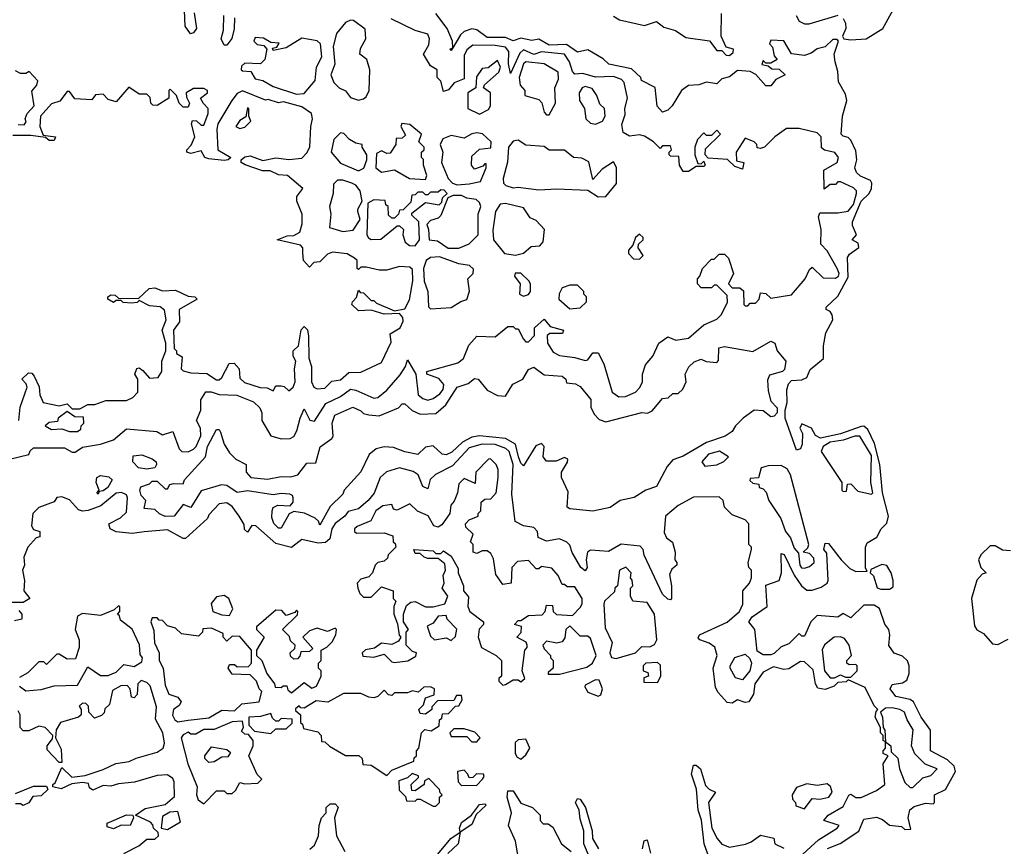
# Model space of a CAD drawing. Extents: x 2737310 to 2869991, y 870230 to 1012730.
# Tile 456 of 479: x 2816451 to 2820270, y 937085 to 940289. Entities that reach past the tile are written whole.
import ezdxf

# ---------------------------------------------------------------- set-up
doc = ezdxf.new("R2010")
doc.units = 0

msp = doc.modelspace()

# ---------------------------------------------------------------- linework, layer by layer
at = {"layer": '0CON02XD'}
for points in [[(2819645, 940293.3), (2819654, 940275), (2819655.8, 940255), (2819642.5, 940225), (2819647.5, 940215), (2819675, 940210.6), (2819735, 940214), (2819798.6, 940255), (2819860, 940365)], [(2817127.5, 940315), (2817136.7, 940255), (2817125, 940237.5), (2817113.6, 940233.6), (2817093.6, 940263.6), (2817090, 940325)], [(2816983.3, 938693.3), (2817005, 938680), (2817045, 938692.5), (2817070, 938625), (2817080, 938615), (2817105, 938613.8), (2817125, 938623.8), (2817135.7, 938634.3), (2817153.6, 938676.4), (2817152.5, 938705), (2817136.7, 938735), (2817153.3, 938775), (2817153.3, 938815), (2817173.9, 938846.1), (2817193.6, 938846.4), (2817225, 938836.7), (2817293, 938833), (2817358.3, 938808.3), (2817382.5, 938785), (2817390, 938765), (2817390, 938735), (2817426, 938676), (2817465, 938664), (2817500, 938665), (2817515, 938673.3), (2817526.2, 938695), (2817538.8, 938745), (2817555, 938780), (2817577, 938737), (2817595, 938732.5), (2817638.3, 938801.7), (2817695, 938828), (2817735, 938856.2), (2817755, 938853.3), (2817825, 938822.5), (2817840, 938825), (2817875, 938852.5), (2817927.3, 938912.7), (2817947.5, 938945), (2817955, 938970), (2817987.5, 938915), (2817996.7, 938835), (2818015, 938820), (2818035, 938813.8), (2818055, 938820), (2818080.8, 938839.2), (2818093.8, 938855), (2818096.2, 938875), (2818077.5, 938897.5), (2818030, 938915), (2818030, 938925), (2818150.8, 938959.2), (2818173.3, 938975), (2818193, 939027), (2818225, 939062.5), (2818295, 939060), (2818345, 939100), (2818365, 939100), (2818375, 939090), (2818385, 939090), (2818405, 939050), (2818415, 939040), (2818425, 939040), (2818447.5, 939065), (2818447.5, 939095), (2818485, 939127.5), (2818509.3, 939099.3), (2818560, 939085), (2818557, 939073), (2818507, 939073), (2818497.5, 939065), (2818498.8, 939035), (2818520.7, 939000.7), (2818545, 938987.5), (2818605, 938980), (2818645, 938967.5), (2818655, 938970), (2818675, 938997.5), (2818695, 938997.5), (2818717.5, 938955), (2818750, 938845), (2818775, 938827.5), (2818801.7, 938828.3), (2818840, 938845), (2818857, 938863), (2818867.5, 938885), (2818867.5, 938915), (2818878.3, 938951.7), (2818907.5, 938985), (2818930, 939035), (2818965, 939060), (2818996.4, 939046.4), (2819045.9, 939054.1), (2819105, 939106.7), (2819155, 939127.5), (2819172.5, 939145), (2819197, 939193), (2819195, 939220), (2819155, 939260), (2819145, 939260), (2819135, 939250), (2819095, 939250), (2819080, 939265), (2819080, 939285), (2819090, 939295), (2819100, 939325), (2819135, 939360), (2819145, 939360), (2819165, 939380), (2819185, 939380), (2819200, 939365), (2819220, 939305), (2819200, 939265), (2819215, 939250), (2819245, 939250), (2819258.3, 939238.3), (2819260, 939185), (2819265, 939180), (2819275, 939180), (2819285, 939190), (2819305, 939190), (2819320, 939205), (2819325, 939230), (2819345, 939227.5), (2819365, 939210), (2819445, 939222.5), (2819497.5, 939285), (2819515, 939320), (2819525, 939330), (2819568.3, 939288.3), (2819615, 939287.5), (2819627.5, 939295), (2819630, 939305), (2819622.5, 939325), (2819583, 939393), (2819558.3, 939418.3), (2819560, 939475), (2819550, 939525), (2819555, 939540), (2819625, 939540), (2819665, 939546.7), (2819685, 939572.5), (2819697.5, 939615), (2819697.5, 939625), (2819685, 939637.5), (2819635, 939660), (2819625, 939660), (2819615, 939650), (2819595, 939650), (2819571.7, 939631.7), (2819570, 939705), (2819622.5, 939735), (2819627.5, 939755), (2819613.6, 939773.6), (2819573, 939783), (2819561.7, 939791.7), (2819560, 939835), (2819545, 939850), (2819475, 939867.5), (2819425, 939867.5), (2819380, 939835), (2819340, 939795), (2819325, 939790), (2819311.7, 939791.7), (2819310, 939805), (2819300, 939815), (2819265, 939830), (2819230, 939775), (2819231.7, 939741.7), (2819260, 939735), (2819255, 939710), (2819225, 939720), (2819197, 939747), (2819121.7, 939751.7), (2819110, 939765), (2819111.7, 939788.3), (2819170, 939845), (2819155, 939860), (2819135, 939840), (2819115, 939840), (2819105, 939850), (2819080, 939825), (2819070, 939795), (2819070, 939765), (2819081.7, 939731.7), (2819095, 939730), (2819105, 939740), (2819110, 939725), (2819105, 939720), (2819075, 939720), (2819045, 939700), (2819025, 939700), (2819010, 939725), (2819008.3, 939758.3), (2818975, 939760), (2818970, 939765), (2818970, 939775), (2818980, 939785), (2818975, 939800), (2818945, 939800), (2818935, 939790), (2818910, 939815), (2818875, 939837.5), (2818855, 939842.5), (2818817, 939837), (2818791.7, 939851.7), (2818787, 939883), (2818799.3, 939920.7), (2818798.8, 939945), (2818808.8, 939985), (2818796.2, 940045), (2818785, 940056.7), (2818755, 940068), (2818685, 940066.2), (2818635, 940080), (2818605, 940077.5), (2818595, 940087.5), (2818584.2, 940125), (2818565, 940155.8), (2818475, 940164.2), (2818445, 940154.3), (2818405, 940172), (2818390.7, 940159.3), (2818355, 940080), (2818347.7, 940117.7), (2818348.1, 940165), (2818335, 940182.9), (2818295, 940189.4), (2818209.3, 940190.7), (2818185, 940172.5), (2818175, 940150), (2818175, 940060), (2818136.4, 940043.6), (2818115, 940017.5), (2818095, 940010), (2818085, 940050), (2818070, 940065), (2818070, 940095), (2818045, 940110), (2818017.5, 940155), (2818038.3, 940191.7), (2818041.2, 940215), (2818035, 940232.5), (2817985, 940246.7), (2817891.7, 940291.7)], [(2817284.1, 940295.9), (2817283.6, 940253.6), (2817273.6, 940216.4), (2817255, 940190), (2817245, 940190), (2817233.3, 940215), (2817241.7, 940248.3), (2817243.3, 940305)], [(2817765, 939977.5), (2817785, 939982.5), (2817795, 939990), (2817806.2, 940015), (2817810, 940095), (2817797.5, 940135), (2817770, 940155), (2817773, 940177), (2817793.3, 940215), (2817791.7, 940251.7), (2817746.1, 940286.1), (2817735, 940287.5), (2817715, 940277.5), (2817680, 940235), (2817667.5, 940185), (2817673, 940117), (2817657.5, 940075), (2817670, 940045), (2817690, 940025), (2817715, 940012.5), (2817735, 939987.5), (2817765, 939977.5)], [(2819740.7, 938700.7), (2819725, 938713.3), (2819715, 938712.2), (2819635, 938683.5), (2819556.9, 938666.9), (2819537.5, 938677.5), (2819522.5, 938705), (2819485, 938722.5), (2819477.5, 938705), (2819487.5, 938685), (2819486.4, 938643.6), (2819480, 938625), (2819465, 938620), (2819420, 938745), (2819420, 938775), (2819428.8, 938805), (2819426.4, 938853.6), (2819433, 938877), (2819445, 938890), (2819485, 938892.5), (2819505, 938902.5), (2819517, 938933), (2819568.9, 938975), (2819569.2, 939025), (2819578, 939075), (2819605.7, 939125), (2819602.5, 939145), (2819595, 939157.5), (2819580, 939165), (2819580, 939175), (2819625, 939216.7), (2819665, 939291.2), (2819662.7, 939367.3), (2819670, 939380), (2819705.8, 939405.8), (2819703, 939423), (2819680, 939435), (2819697.5, 939455), (2819681.4, 939491.4), (2819681.4, 939505), (2819715.6, 939585), (2819745.6, 939615), (2819755.6, 939635), (2819756.9, 939655), (2819751.2, 939665), (2819712.2, 939682.2), (2819696.5, 939696.5), (2819690.8, 939715), (2819698, 939745), (2819695, 939780), (2819675, 939822.5), (2819665, 939832.5), (2819645, 939837.5), (2819637.5, 939845), (2819643.3, 939915), (2819660, 939975), (2819655, 940000), (2819627.9, 940047.9), (2819625, 940087.5), (2819614.2, 940125), (2819610.6, 940155), (2819627.5, 940205), (2819621.7, 940211.7), (2819605, 940212.5), (2819575, 940183.8), (2819545, 940176), (2819521.2, 940158.8), (2819495, 940150), (2819445, 940156.7), (2819415, 940206.7), (2819365, 940210), (2819360, 940195), (2819371.7, 940181.7), (2819378.3, 940148.3), (2819390, 940135), (2819365, 940120), (2819345, 940120), (2819335, 940130), (2819330, 940115), (2819355, 940110), (2819368.3, 940098.3), (2819397, 940097), (2819420, 940075), (2819383.6, 940056.4), (2819365, 940032.5), (2819345, 940032.5), (2819306.4, 940076.4), (2819285, 940087.5), (2819235, 940092.5), (2819205, 940067.5), (2819175, 940060), (2819155, 940040), (2819115, 940046.7), (2819085, 940036.7), (2819045, 940033.8), (2819018.8, 940015), (2818982.5, 939955), (2818965, 939937.5), (2818945, 939930), (2818923.6, 939953.6), (2818916.1, 940026.1), (2818863.6, 940053.6), (2818860, 940065), (2818825, 940098.8), (2818736.4, 940116.4), (2818715, 940137.5), (2818655, 940172.5), (2818615, 940163.3), (2818572.3, 940192.3), (2818505, 940190), (2818465, 940213.8), (2818438.3, 940208.3), (2818395, 940216.7), (2818365, 940206.7), (2818335, 940220), (2818265, 940220), (2818225, 940250), (2818205, 940253.3), (2818175, 940243.3), (2818160.5, 940229.5), (2818130.7, 940179.6), (2818125, 940170), (2818120, 940175), (2818130.7, 940179.6), (2818130, 940205), (2818110, 940255), (2818065, 940313.3)], [(2818755, 940302.5), (2818778, 940288), (2818875, 940266.7), (2818921.7, 940281.7), (2818949.3, 940259.3), (2818995, 940247.5), (2819035, 940220), (2819127, 940207), (2819155, 940170), (2819175, 940170), (2819191.7, 940151.7), (2819205, 940150), (2819218.3, 940161.7), (2819220, 940175), (2819191.7, 940181.7), (2819172.5, 940225), (2819173, 940313)], [(2819462.5, 940305), (2819475, 940282.5), (2819495, 940272.5), (2819513, 940273), (2819626.4, 940306.4)], [(2817525, 940000), (2817555, 940002.5), (2817597, 940053), (2817602.5, 940105), (2817623.3, 940145), (2817617.5, 940195), (2817605, 940207.5), (2817545, 940216.7), (2817485, 940180), (2817435, 940170), (2817431.7, 940178.3), (2817448.3, 940181.7), (2817458.3, 940198.3), (2817425, 940200), (2817397, 940217), (2817365, 940220), (2817360, 940205), (2817373, 940193), (2817398.3, 940188.3), (2817410, 940175), (2817402.5, 940135), (2817385, 940117.5), (2817325, 940120), (2817311.7, 940108.3), (2817310, 940095), (2817315, 940090), (2817348.3, 940088.3), (2817365, 940060), (2817395, 940053.3), (2817435, 940030), (2817525, 940000)], [(2818235, 939922.5), (2818269.3, 939940.7), (2818277.5, 939955), (2818277.5, 940005), (2818250, 940025), (2818253.6, 940036.4), (2818310, 940085), (2818316.2, 940105), (2818305, 940130), (2818268.3, 940101.7), (2818245, 940100), (2818222.7, 940067.3), (2818220, 940025), (2818190, 940005), (2818190, 939945), (2818235, 939922.5)], [(2818505, 939920), (2818530, 939965), (2818527.5, 940025), (2818541.7, 940058.3), (2818540, 940085), (2818485, 940117.5), (2818414.1, 940125.9), (2818405, 940117.5), (2818388.8, 940065), (2818392.5, 940035), (2818410, 940015), (2818410, 939995), (2818465, 939980), (2818477, 939967), (2818485, 939930), (2818495, 939920), (2818505, 939920)], [(2816445, 939882.5), (2816468.3, 939881.7), (2816477, 939893), (2816472.5, 939905), (2816480, 939925), (2816507.5, 939955), (2816498.3, 940011.7), (2816517.5, 940035), (2816521.7, 940051.7), (2816488.3, 940088.3), (2816475, 940080), (2816455, 940080), (2816435, 940090)], [(2817550, 939385), (2817550, 939405), (2817540, 939415), (2817450, 939435), (2817488.3, 939451.7), (2817515, 939452.5), (2817537.5, 939465), (2817547, 939497), (2817546.7, 939535), (2817526.7, 939585), (2817526.7, 939603.3), (2817550, 939635), (2817490, 939685), (2817455, 939687.5), (2817423, 939703), (2817393.6, 939703.6), (2817326.4, 939726.4), (2817310, 939735), (2817310, 939745), (2817325, 939757.5), (2817345, 939761.2), (2817395, 939742.5), (2817445, 939753.3), (2817495, 939746.7), (2817545, 939752.5), (2817565, 939772.5), (2817576.7, 939795), (2817580, 939875), (2817587.5, 939905), (2817582.5, 939925), (2817545, 939951.2), (2817475, 939970), (2817455, 939966.7), (2817415, 939980), (2817405, 939977.5), (2817315, 940012.5), (2817295, 940002.5), (2817273.9, 939976.1), (2817220, 939885), (2817216.2, 939865), (2817220, 939785), (2817270, 939755), (2817260, 939745), (2817245, 939742.5), (2817185, 939750), (2817170, 939755), (2817155, 939780), (2817115, 939770), (2817100, 939775), (2817100, 939785), (2817117, 939803), (2817130, 939835), (2817117.5, 939885), (2817121.7, 939898.3), (2817137, 939897), (2817155, 939880), (2817165, 939880), (2817182.5, 939925), (2817182.5, 939945), (2817163.6, 939963.6), (2817152.5, 939985), (2817180, 940005), (2817180, 940015), (2817165, 940022.5), (2817125, 940022.5), (2817097.5, 940005), (2817098.3, 939988.3), (2817110, 939965), (2817105, 939950), (2817085, 939950), (2817070, 939965), (2817060, 939995), (2817035, 940020), (2817030, 940015), (2817030, 939985), (2816985, 939956.7), (2816967.5, 939957.5), (2816960, 939965), (2816957, 939987), (2816945, 940000), (2816915, 940000), (2816875, 940027.5), (2816825, 939970), (2816795, 939980), (2816775, 940000), (2816745, 939997.5), (2816731.7, 939978.3), (2816665, 939982.5), (2816645, 940010), (2816635, 940010), (2816606.4, 939973.6), (2816575, 939962.5), (2816532.5, 939915), (2816530, 939875), (2816541.7, 939841.7), (2816590, 939835), (2816585, 939820), (2816565, 939820), (2816551.7, 939831.7), (2816495, 939840), (2816425, 939840)], [(2818685, 939883.3), (2818712.5, 939895), (2818722.5, 939915), (2818720, 939945), (2818701.7, 939961.7), (2818690, 939995), (2818671.7, 940021.7), (2818645, 940030), (2818633.3, 940025), (2818622, 940005), (2818623.3, 939975), (2818642.5, 939945), (2818647.5, 939905), (2818665, 939887.5), (2818685, 939883.3)], [(2817305, 939867.5), (2817325, 939872.5), (2817347.5, 939895), (2817340, 939915), (2817340, 939945), (2817335, 939947.5), (2817328.3, 939911.7), (2817305, 939897.5), (2817290, 939875), (2817305, 939867.5)], [(2818025, 939670), (2818030, 939685), (2818017.5, 939725), (2818017, 939747), (2818010, 939755), (2818010, 939775), (2818020, 939785), (2818020, 939795), (2818000, 939815), (2818010, 939845), (2817965, 939882.5), (2817933, 939887), (2817930, 939875), (2817948.3, 939841.7), (2817935, 939830), (2817911.7, 939828.3), (2817910, 939805), (2817888.3, 939771.7), (2817875, 939770), (2817855, 939780), (2817835, 939770), (2817832.5, 939715), (2817855, 939697.5), (2817905, 939707.5), (2817963, 939673), (2818025, 939670)], [(2817765, 939702.5), (2817786.1, 939713.9), (2817797.5, 939745), (2817797.5, 939765), (2817780, 939795), (2817780, 939805), (2817755, 939810), (2817730, 939825), (2817708.3, 939848.3), (2817695, 939850), (2817670, 939825), (2817660, 939775), (2817695, 939732.5), (2817765, 939702.5)], [(2818148.3, 939648.3), (2818195, 939652.5), (2818238.3, 939661.7), (2818260, 939715), (2818260, 939730), (2818255, 939730), (2818248.3, 939721.7), (2818215, 939710), (2818203.3, 939725), (2818205, 939760), (2818235, 939787.5), (2818278.3, 939791.7), (2818280, 939815), (2818246.1, 939846.1), (2818225, 939850), (2818205, 939846.7), (2818175, 939830), (2818125, 939840), (2818093, 939827), (2818082.5, 939805), (2818092.5, 939775), (2818087.5, 939735), (2818113, 939673), (2818130, 939655), (2818148.3, 939648.3)], [(2818695, 939602.5), (2818725, 939603.3), (2818765.8, 939654.2), (2818766.1, 939716.1), (2818755, 939737.5), (2818710.7, 939709.3), (2818675, 939670), (2818658.3, 939738.3), (2818631.7, 939751.7), (2818600, 939755), (2818565, 939782.5), (2818505, 939782.5), (2818485, 939796.7), (2818415, 939802.5), (2818385, 939822.5), (2818365, 939817.5), (2818347.5, 939795), (2818343, 939737), (2818327, 939673), (2818327.5, 939655), (2818336.4, 939646.4), (2818365, 939636.7), (2818385, 939640), (2818465, 939630), (2818535, 939633.3), (2818655, 939627.5), (2818695, 939602.5)], [(2817705, 939467.5), (2817745, 939472.5), (2817772.5, 939515), (2817762.5, 939545), (2817762.5, 939555), (2817780, 939585), (2817772.5, 939625), (2817755, 939647.5), (2817740, 939655), (2817705, 939666.7), (2817683.6, 939666.4), (2817668.3, 939651.7), (2817667.5, 939615), (2817652.5, 939565), (2817657.5, 939535), (2817653, 939483), (2817705, 939467.5)], [(2817985, 939412.5), (2818002.5, 939435), (2818000, 939505), (2817971.7, 939531.7), (2817971.7, 939538.3), (2818025, 939580), (2818078.3, 939571.7), (2818088.3, 939581.7), (2818091.7, 939598.3), (2818110, 939615), (2818098.3, 939628.3), (2818085, 939630), (2818075, 939620), (2818045, 939620), (2818035, 939610), (2818025, 939610), (2818015, 939620), (2817995, 939620), (2817985, 939610), (2817971.7, 939608.3), (2817968.3, 939581.7), (2817938.3, 939551.7), (2817925, 939550), (2817920, 939535), (2817905, 939520), (2817895, 939520), (2817881.7, 939531.7), (2817880, 939565), (2817871.7, 939571.7), (2817868.3, 939588.3), (2817825, 939590), (2817801.7, 939578.3), (2817797.5, 939455), (2817803.6, 939443.6), (2817815, 939437.5), (2817851.7, 939438.3), (2817915, 939490), (2817925, 939490), (2817940, 939475), (2817937.5, 939455), (2817947, 939427), (2817963, 939413), (2817985, 939412.5)], [(2818155, 939403.3), (2818195, 939420), (2818230, 939455), (2818230, 939535), (2818240, 939565), (2818235, 939580), (2818221.7, 939591.7), (2818185, 939597.5), (2818165, 939607.5), (2818132.5, 939607.5), (2818111.7, 939598.3), (2818085, 939530), (2818075, 939520), (2818045, 939510), (2818030, 939495), (2818037.5, 939475), (2818040, 939435), (2818071.7, 939431.7), (2818113.6, 939403.6), (2818155, 939403.3)], [(2818375, 939376.7), (2818405, 939383.3), (2818435, 939410), (2818468.3, 939411.7), (2818481.7, 939428.3), (2818487.5, 939475), (2818455, 939510), (2818430.7, 939520.7), (2818405, 939560), (2818335, 939576.7), (2818315, 939573.3), (2818296.2, 939545), (2818286.4, 939473.6), (2818288.8, 939435), (2818332.3, 939382.3), (2818375, 939376.7)], [(2818855, 939360), (2818870, 939375), (2818850, 939405), (2818851.7, 939418.3), (2818870, 939435), (2818870, 939445), (2818855, 939457.5), (2818840, 939445), (2818830, 939415), (2818812.5, 939395), (2818813, 939383), (2818831.7, 939361.7), (2818855, 939360)], [(2816447.5, 938735), (2816453, 938787), (2816480, 938865), (2816477, 938877), (2816460, 938895), (2816485, 938920), (2816498.3, 938918.3), (2816507, 938907), (2816526.4, 938866.4), (2816530, 938835), (2816542.5, 938805), (2816605, 938792.5), (2816635, 938800), (2816655, 938780), (2816685, 938780), (2816715, 938797.5), (2816743, 938797), (2816785, 938812.5), (2816865, 938813.3), (2816890, 938825), (2816910, 938845), (2816910, 938895), (2816897.5, 938915), (2816905, 938937.5), (2816915, 938940), (2816929.3, 938929.3), (2816955, 938900), (2816988.3, 938901.7), (2817002.5, 938925), (2817002.5, 938965), (2817017.5, 939005), (2817017.5, 939035), (2817003.3, 939085), (2817020, 939125), (2817012.5, 939162.5), (2816996.4, 939176.4), (2816955, 939180), (2816915, 939200), (2816907, 939193), (2816885, 939190), (2816853, 939193), (2816845, 939200), (2816825, 939200), (2816815, 939192.5), (2816792.5, 939205), (2816792.5, 939215), (2816805, 939222.5), (2816821.7, 939221.7), (2816835, 939210), (2816911.7, 939208.3), (2816953, 939247), (2816975, 939250), (2817005, 939237.5), (2817055, 939240), (2817105, 939217.5), (2817130, 939215), (2817140, 939205), (2817070, 939165), (2817071.7, 939118.3), (2817047.5, 939085), (2817050, 939015), (2817060, 939005), (2817060, 938995), (2817081.7, 938981.7), (2817077.5, 938935), (2817085, 938927.5), (2817115, 938920), (2817177, 938917), (2817215, 938893.3), (2817225, 938892.5), (2817235, 938902.5), (2817263.6, 938956.4), (2817283, 938957), (2817302.5, 938935), (2817305, 938900), (2817323, 938883), (2817383.6, 938863.6), (2817411.7, 938861.7), (2817435, 938850), (2817445, 938870), (2817465, 938870), (2817477, 938867), (2817495, 938850), (2817512.5, 938865), (2817520, 938885), (2817517.5, 938935), (2817522.5, 938965), (2817512.5, 938985), (2817512.5, 939005), (2817532.5, 939025), (2817543, 939087), (2817555, 939100), (2817567, 939087), (2817571.7, 939061.7), (2817573, 938977), (2817582.5, 938945), (2817583.3, 938885), (2817592.5, 938865), (2817605, 938857.5), (2817635, 938860), (2817661.7, 938888.3), (2817695, 938892.5), (2817728.3, 938921.7), (2817775, 938923.3), (2817855, 938960), (2817891.7, 939038.3), (2817888.3, 939071.7), (2817927.5, 939095), (2817939.3, 939120.7), (2817937.5, 939135), (2817925, 939150), (2817865, 939147.5), (2817815, 939162.5), (2817765, 939160), (2817740, 939185), (2817742.5, 939195), (2817758.3, 939211.7), (2817765, 939240), (2817771.7, 939231.7), (2817785, 939230), (2817815, 939200), (2817825, 939200), (2817835, 939190), (2817905, 939160), (2817945, 939167.5), (2817963, 939203), (2817976.4, 939276.4), (2817975, 939320), (2817965, 939330), (2817925, 939332.5), (2817875, 939317.5), (2817845, 939317.5), (2817795, 939330), (2817775, 939330), (2817765, 939320), (2817760, 939325), (2817760, 939355), (2817750, 939365), (2817721.7, 939381.7), (2817665, 939387.5), (2817645, 939380), (2817615, 939350), (2817591.7, 939348.3), (2817575, 939330), (2817552.5, 939355), (2817550, 939385)], [(2818045, 939167.5), (2818125, 939173.3), (2818163, 939197), (2818186.2, 939203.8), (2818196.4, 939236.4), (2818190, 939285), (2818210, 939305), (2818211.7, 939321.7), (2818196.4, 939336.4), (2818155, 939342.5), (2818079.3, 939369.3), (2818045, 939367.5), (2818027.5, 939355), (2818017.5, 939325), (2818020, 939275), (2818033.8, 939235), (2818036.4, 939176.4), (2818045, 939167.5)], [(2818405, 939217.5), (2818425, 939223.3), (2818432.5, 939235), (2818432.5, 939265), (2818426.1, 939276.1), (2818395, 939306.7), (2818373, 939307), (2818370, 939295), (2818392.5, 939265), (2818390, 939225), (2818405, 939217.5)], [(2818585, 939167.5), (2818625, 939172.5), (2818650, 939195), (2818650, 939215), (2818640, 939225), (2818640, 939235), (2818615, 939260), (2818585, 939260), (2818555, 939250), (2818543.6, 939226.4), (2818542.5, 939205), (2818585, 939167.5)], [(2817465, 938317.5), (2817455, 938317.5), (2817436.4, 938336.4), (2817429.3, 938359.3), (2817430, 938385), (2817435, 938397.5), (2817453, 938407), (2817500, 938405), (2817511.7, 938418.3), (2817512.5, 938435), (2817510, 938445), (2817499.3, 938449.3), (2817465, 938452.5), (2817435, 938446.7), (2817335, 938463.3), (2817295, 938456.7), (2817255, 938483.8), (2817233.6, 938486.4), (2817155, 938462.5), (2817115, 938397.5), (2817085, 938410), (2817050, 938365), (2817015, 938363.3), (2816993, 938373), (2816975, 938390), (2816933.6, 938393.6), (2816940, 938425), (2816922.5, 938445), (2816917.5, 938465), (2816921.7, 938478.3), (2816955, 938490), (2816965, 938500), (2816985, 938500), (2817015, 938470), (2817025, 938470), (2817033.3, 938486.7), (2817048.3, 938491.7), (2817085, 938490), (2817090, 938505), (2817172.5, 938595), (2817180, 938635), (2817215, 938700), (2817225, 938700), (2817230.7, 938690.7), (2817244, 938644), (2817265, 938610), (2817290, 938585), (2817330, 938565), (2817330, 938535), (2817347.5, 938515), (2817412.3, 938507.7), (2817465, 938518.8), (2817503.6, 938516.4), (2817530, 938525), (2817565, 938570), (2817599.3, 938570.7), (2817617, 938633), (2817662.5, 938665), (2817667.5, 938675), (2817663.3, 938725), (2817674.1, 938755.9), (2817743.6, 938786.4), (2817775, 938772.5), (2817785, 938762.5), (2817805, 938756.7), (2817846.1, 938753.9), (2817920, 938785), (2817935, 938800), (2817945, 938800), (2817973.9, 938773.9), (2818005, 938760), (2818065, 938762.5), (2818103.9, 938796.1), (2818147.5, 938865), (2818190.7, 938879.3), (2818215, 938897.5), (2818230, 938895), (2818265, 938852.5), (2818305, 938832.5), (2818335, 938830), (2818363.6, 938876.4), (2818402.5, 938895), (2818425, 938932.5), (2818445, 938942.5), (2818485, 938912.5), (2818555, 938907.5), (2818570, 938895), (2818571.7, 938881.7), (2818607, 938877), (2818625, 938867.5), (2818666.1, 938816.1), (2818667, 938787), (2818679.3, 938759.3), (2818699.3, 938739.3), (2818725, 938730), (2818865, 938766.7), (2818886.4, 938763.6), (2818905, 938772.5), (2818945, 938820), (2818967, 938823), (2818985, 938840), (2819005, 938840), (2819023, 938857), (2819036.7, 938885), (2819032.5, 938915), (2819047, 938943), (2819067, 938963), (2819095, 938972.5), (2819113.6, 938963.6), (2819155, 938960), (2819161.7, 938968.3), (2819163, 939017), (2819185, 939022.5), (2819295, 939002.5), (2819365, 939042.5), (2819380, 939035), (2819390, 939005), (2819422.5, 938965), (2819417.5, 938932.5), (2819410, 938925), (2819359.3, 938910.7), (2819351.7, 938891.7), (2819355, 938850), (2819365, 938810), (2819390, 938785), (2819390, 938765), (2819378.3, 938751.7), (2819365, 938750), (2819335, 938772.5), (2819300, 938775), (2819257.5, 938745), (2819227.5, 938715), (2819215, 938692.5), (2819187.5, 938675), (2819115, 938650), (2819025, 938596.7), (2818985, 938583.3), (2818963, 938557), (2818920.7, 938479.3), (2818880, 938465), (2818835, 938436.7), (2818780, 938425), (2818741.7, 938398.3), (2818675, 938383.3), (2818585, 938392.5), (2818575, 938400), (2818579.3, 938459.3), (2818553.3, 938515), (2818552.5, 938535), (2818576.7, 938573.3), (2818577.5, 938585), (2818565, 938592.5), (2818532.7, 938577.3), (2818495, 938578), (2818482, 938595), (2818485.8, 938635), (2818475, 938646.7), (2818452.7, 938637.3), (2818405, 938560), (2818395, 938570), (2818386, 938595), (2818375, 938643.3), (2818335, 938665.8), (2818235, 938675.7), (2818205, 938670.8), (2818168.3, 938651.7), (2818127.3, 938612.7), (2818105, 938602.5), (2818090, 938605), (2818055, 938637.5), (2818025, 938632.5), (2817995, 938603.3), (2817945, 938613.3), (2817900.7, 938630.7), (2817865, 938633.3), (2817833.9, 938626.1), (2817806.4, 938603.6), (2817774, 938536), (2817710, 938465), (2817705, 938450), (2817655, 938402.5), (2817615, 938330), (2817610, 938345), (2817597, 938357), (2817556.4, 938376.4), (2817515, 938382.5), (2817497, 938373), (2817465, 938317.5)], [(2816675, 938692.5), (2816688.3, 938701.7), (2816690, 938715), (2816700, 938725), (2816698.3, 938748.3), (2816665, 938750), (2816635, 938770), (2816600, 938745), (2816598.3, 938731.7), (2816565, 938727.5), (2816550, 938715), (2816575, 938700), (2816615, 938702.5), (2816645, 938692.5), (2816675, 938692.5)], [(2816406.4, 938583.6), (2816487, 938603), (2816491.7, 938618.3), (2816505, 938630), (2816625, 938630), (2816655, 938612.5), (2816667, 938613), (2816695, 938632.5), (2816765, 938643.8), (2816815, 938660), (2816865, 938703.3), (2816983.3, 938693.3)], [(2819585, 937076.7), (2819633.6, 937096.4), (2819706.7, 937143.3), (2819725, 937190), (2819775, 937197.5), (2819798.3, 937188.3), (2819825, 937167.5), (2819871.7, 937161.7), (2819885, 937150), (2819908.3, 937151.7), (2819897.5, 937195), (2819903.6, 937226.4), (2819920.5, 937239.5), (2819965, 937252.5), (2819995, 937250), (2820000, 937255), (2820000, 937285), (2820042.5, 937305), (2820081.2, 937375), (2820076.2, 937395), (2820050.3, 937420.3), (2819983.8, 937455), (2819984, 937535), (2819948.1, 937585), (2819918, 937645), (2819905, 937654), (2819850, 937665), (2819827.5, 937695), (2819835, 937712.5), (2819875, 937718.8), (2819891.7, 937728.3), (2819900.8, 937755), (2819900.8, 937785), (2819895, 937803.3), (2819875, 937822.5), (2819843.6, 937833.6), (2819823, 937863), (2819826.7, 937905), (2819822.5, 937925), (2819806.4, 937946.4), (2819786.1, 938006.1), (2819765, 938020), (2819725, 938020), (2819675, 937970), (2819645, 937987.5), (2819625, 937972.5), (2819545, 937980), (2819520, 937955), (2819495, 937900), (2819485, 937900), (2819475, 937910), (2819435, 937870), (2819405, 937857.5), (2819378.3, 937831.7), (2819365, 937826.7), (2819335, 937827.5), (2819311.7, 937841.7), (2819302.5, 937925), (2819280, 937955), (2819292.5, 937975), (2819350, 938015), (2819345, 938096.7), (2819397.5, 938115), (2819406.7, 938145), (2819405, 938220), (2819416.1, 938216.1), (2819455.8, 938135.8), (2819483.8, 938095), (2819505, 938078), (2819525, 938078), (2819560.3, 938089.7), (2819583.3, 938105), (2819587.5, 938115), (2819581.7, 938221.7), (2819570, 938235), (2819575, 938260), (2819588.3, 938258.3), (2819637.5, 938195), (2819671.7, 938161.7), (2819695, 938150), (2819738.3, 938151.7), (2819732.5, 938162.5), (2819732.5, 938245), (2819738.3, 938261.7), (2819776.4, 938283.6), (2819792.5, 938315), (2819815, 938337.5), (2819821.1, 938365), (2819797.7, 938455), (2819788.2, 938565), (2819766.4, 938646.4), (2819740.7, 938700.7)], [(2819755, 938450), (2819760, 938455), (2819752.5, 938495), (2819755, 938600), (2819710, 938675), (2819690, 938675), (2819645, 938658.8), (2819595, 938651.2), (2819567.5, 938635), (2819560, 938615), (2819640, 938495), (2819640, 938465), (2819645, 938460), (2819658.3, 938461.7), (2819661.7, 938488.3), (2819675, 938490), (2819701.7, 938461.7), (2819755, 938450)], [(2819475, 937041.2), (2819549.5, 937110.5), (2819622.5, 937155), (2819630, 937165), (2819570, 937185), (2819587.5, 937205), (2819645, 937238.8), (2819667, 937283), (2819675, 937287.5), (2819695, 937273.8), (2819715, 937273.8), (2819775, 937301.2), (2819807.5, 937325), (2819800, 937405), (2819820, 937435), (2819800, 937445), (2819800, 937455), (2819810, 937465), (2819810, 937490), (2819800, 937495), (2819800, 937515), (2819790, 937525), (2819790, 937545), (2819770, 937585), (2819773, 937607), (2819780, 937615), (2819765, 937630), (2819730.7, 937700.7), (2819665, 937730), (2819657, 937723), (2819625, 937720), (2819610, 937705), (2819575, 937693.3), (2819547.5, 937697.5), (2819537.5, 937715), (2819528.8, 937768.8), (2819495, 937800), (2819479.3, 937800.7), (2819435, 937772.5), (2819415, 937770), (2819375, 937780), (2819335, 937760), (2819303.3, 937715), (2819297.5, 937675), (2819280, 937645), (2819265, 937642.5), (2819235, 937652.5), (2819215, 937640), (2819195, 937642.5), (2819160.7, 937680.7), (2819150.7, 937700.7), (2819141.2, 937775), (2819156.7, 937825), (2819147, 937857), (2819125, 937872.5), (2819090, 937885), (2819082.5, 937892.5), (2819087.5, 937905), (2819195.7, 937954.3), (2819243.3, 937995), (2819256.1, 938023.9), (2819256.7, 938075), (2819282.5, 938105), (2819290, 938125), (2819290, 938155), (2819280, 938165), (2819277.5, 938185), (2819290, 938235), (2819290, 938245), (2819280, 938255), (2819280, 938335), (2819265, 938350), (2819215, 938370), (2819185, 938400), (2819180, 938425), (2819165, 938440), (2819065, 938438.8), (2819005, 938406.2), (2818956.7, 938365), (2818950.7, 938300.7), (2818960.7, 938280.7), (2818983.6, 938263.6), (2818993.3, 938225), (2818992.5, 938195), (2819000, 938185), (2819000, 938175), (2818980.7, 938159.3), (2818971.7, 938138.3), (2818980, 938095), (2818980, 938045), (2818975, 938040), (2818965, 938042.5), (2818945, 938062.5), (2818873, 938213), (2818870, 938235), (2818858.3, 938248.3), (2818784.2, 938255.8), (2818735, 938227.5), (2818665, 938232.5), (2818653.3, 938225), (2818648.8, 938195), (2818652.5, 938165), (2818645, 938152.5), (2818627.5, 938165), (2818594.1, 938224.1), (2818585, 938252.5), (2818574.1, 938264.1), (2818545, 938276.7), (2818495, 938267.5), (2818461.7, 938281.7), (2818460, 938305), (2818445, 938320), (2818405, 938327.5), (2818373.6, 938343.6), (2818360.5, 938449.5), (2818365.6, 938565), (2818350, 938615), (2818337, 938627), (2818295, 938642.5), (2818245, 938644), (2818195, 938628.8), (2818130.5, 938559.5), (2818063.6, 938526.4), (2818043.9, 938506.1), (2818035, 938470), (2818015, 938480), (2817996.7, 938525), (2817977.7, 938537.7), (2817925, 938552.5), (2817873.9, 938536.1), (2817850, 938515), (2817826.1, 938453.9), (2817803.3, 938425), (2817765, 938393.3), (2817725, 938382.5), (2817712.5, 938365), (2817675, 938336.7), (2817662, 938315), (2817653.9, 938276.1), (2817638, 938262), (2817609.3, 938259.3), (2817545, 938273.8), (2817505, 938243.3), (2817445, 938258.8), (2817367, 938327), (2817351.7, 938328.3), (2817335, 938302.5), (2817323, 938313), (2817321.7, 938331.7), (2817302.5, 938365), (2817275, 938402.5), (2817255, 938416.7), (2817225, 938412.5), (2817185, 938370), (2817180, 938355), (2817095, 938277.5), (2817085, 938277.5), (2817025, 938311.2), (2816933.6, 938303.6), (2816887, 938297), (2816825, 938303.3), (2816802.5, 938315), (2816797.5, 938335), (2816842, 938358), (2816865, 938380), (2816870, 938435), (2816865, 938447.5), (2816846.4, 938456.4), (2816825, 938453.3), (2816765.9, 938404.1), (2816717, 938387), (2816695, 938383.3), (2816679.3, 938389.3), (2816645, 938427.5), (2816615, 938440), (2816595, 938437.5), (2816585, 938420), (2816525, 938397.5), (2816502.5, 938375), (2816497, 938327), (2816505, 938312.5), (2816530, 938305), (2816530, 938285), (2816515, 938280), (2816482.5, 938245), (2816467.5, 938205), (2816470, 938175), (2816462.5, 938155), (2816470, 938115), (2816467.5, 938075), (2816490, 938045), (2816465, 938030), (2816415, 938030)], [(2816945, 938546.7), (2816911.7, 938551.7), (2816890, 938575), (2816891.7, 938598.3), (2816925, 938602.5), (2816965, 938586.7), (2816980, 938575), (2816982.5, 938565), (2816975, 938552.5), (2816945, 938546.7)], [(2819108.3, 938558.3), (2819155, 938563.3), (2819183, 938577), (2819200, 938595), (2819166.1, 938616.1), (2819122.5, 938605), (2819097.5, 938575), (2819108.3, 938558.3)], [(2818325, 937710), (2818335, 937712.5), (2818365, 937730), (2818385, 937730), (2818395, 937722.5), (2818410, 937735), (2818400, 937765), (2818410, 937845), (2818420, 937855), (2818420, 937865), (2818416.4, 937876.4), (2818380, 937895), (2818397, 937913), (2818397.5, 937937.5), (2818370, 937945), (2818385, 937960), (2818395, 937960), (2818425, 937980), (2818478.3, 937981.7), (2818490, 937995), (2818495, 938020), (2818518.3, 938018.3), (2818520, 937995), (2818533, 937983), (2818595, 937980), (2818625, 938010), (2818632.5, 938025), (2818632.5, 938045), (2818605, 938090), (2818575, 938090), (2818565, 938100), (2818555, 938100), (2818540, 938135), (2818515, 938162.5), (2818475, 938170), (2818465, 938160), (2818455, 938160), (2818425, 938192.5), (2818381.7, 938188.3), (2818360, 938165), (2818357.5, 938105), (2818325, 938100), (2818298.3, 938138.3), (2818289.3, 938199.3), (2818279.3, 938219.3), (2818265, 938230), (2818245, 938230), (2818225, 938220), (2818210, 938225), (2818210, 938255), (2818200, 938265), (2818210, 938295), (2818181.7, 938321.7), (2818180, 938335), (2818195, 938350), (2818230, 938365), (2818230, 938375), (2818240, 938385), (2818241.7, 938418.3), (2818255, 938430), (2818278.3, 938431.7), (2818300, 938455), (2818307.5, 938515), (2818307.5, 938545), (2818300, 938565), (2818277, 938587), (2818270, 938585), (2818220, 938535), (2818218.3, 938491.7), (2818175, 938510), (2818155, 938490), (2818150, 938455), (2818137, 938423), (2818123, 938407), (2818120, 938375), (2818089.3, 938330.7), (2818075, 938322.5), (2818057, 938327), (2818035.8, 938365.8), (2817993.9, 938383.9), (2817965, 938412.5), (2817915, 938387.5), (2817901.7, 938391.7), (2817895, 938410), (2817860, 938405), (2817832.5, 938385), (2817813, 938347), (2817760, 938325), (2817750, 938315), (2817750, 938305), (2817758.3, 938298.3), (2817865, 938300), (2817898.3, 938288.3), (2817900, 938265), (2817908.3, 938258.3), (2817910, 938245), (2817880, 938215), (2817878.3, 938201.7), (2817865, 938190), (2817840, 938185), (2817830, 938175), (2817820, 938145), (2817805, 938130), (2817775, 938120), (2817760, 938105), (2817762.5, 938085), (2817770, 938065), (2817785, 938050), (2817815, 938050), (2817855, 938090), (2817900, 938075), (2817900, 938045), (2817910, 938035), (2817902.5, 938015), (2817902.5, 937985), (2817917, 937947), (2817923, 937903), (2817930, 937895), (2817920, 937880), (2817895, 937867.5), (2817855, 937872.5), (2817827, 937853), (2817793, 937847), (2817780, 937835), (2817781.7, 937821.7), (2817825, 937817.5), (2817865, 937830), (2817895, 937800), (2817905, 937797.5), (2817956.4, 937803.6), (2817988.3, 937821.7), (2817990, 937835), (2817975, 937840), (2817950, 937865), (2817950, 937915), (2817960, 937925), (2817940, 937955), (2817940, 937985), (2817951.7, 938018.3), (2817968.3, 938031.7), (2817985, 938033.3), (2818025, 938012.5), (2818055, 938012.5), (2818100, 938025), (2818112.5, 938055), (2818090, 938085), (2818097.5, 938105), (2818093.3, 938135), (2818102.5, 938155), (2818100, 938180), (2818075, 938200), (2818035, 938200), (2818020, 938205), (2818005, 938220), (2817985, 938220), (2817980, 938235), (2818055, 938230), (2818065, 938220), (2818085, 938220), (2818095, 938230), (2818125, 938210), (2818151.7, 938161.7), (2818152.5, 938145), (2818172.5, 938095), (2818173.3, 938075), (2818192.5, 938052.5), (2818190, 938015), (2818197.5, 937995), (2818250, 937955), (2818250, 937945), (2818233, 937927), (2818230, 937895), (2818242.5, 937855), (2818300, 937825), (2818320, 937805), (2818320, 937745), (2818310, 937735), (2818310, 937725), (2818325, 937710)], [(2819495, 938163.3), (2819515, 938170), (2819532.5, 938185), (2819531.7, 938201.7), (2819515, 938220), (2819490, 938225), (2819508.3, 938241.7), (2819512.5, 938255), (2819441.2, 938525), (2819428.3, 938548.3), (2819405, 938561.2), (2819355, 938560), (2819327.5, 938552.5), (2819317.5, 938512.5), (2819285, 938510), (2819283, 938503), (2819295, 938492.5), (2819318.3, 938488.3), (2819320, 938475), (2819335, 938470), (2819347, 938457), (2819357.5, 938425), (2819403.3, 938355), (2819421.2, 938305), (2819440.7, 938280.7), (2819455, 938240), (2819471.7, 938221.7), (2819476.7, 938175), (2819484.2, 938164.2), (2819495, 938163.3)], [(2816755, 938450), (2816750, 938455), (2816760, 938465), (2816747.5, 938495), (2816750, 938515), (2816765, 938522.5), (2816797, 938517), (2816810, 938505), (2816792.5, 938475), (2816775, 938462.5), (2816760, 938460), (2816755, 938450)], [(2820295, 938230), (2820263, 938233), (2820235, 938250), (2820215, 938250), (2820180, 938215), (2820170, 938195), (2820180, 938165), (2820200, 938145), (2820185, 938140), (2820164.1, 938115.9), (2820143.8, 938045), (2820155, 937940), (2820164.1, 937924.1), (2820189.3, 937909.3), (2820225, 937870), (2820245, 937866.7), (2820285, 937887.5)], [(2818765, 937812.5), (2818840, 937835), (2818865, 937860), (2818895, 937857.5), (2818913, 937867), (2818922.5, 937885), (2818913.3, 937985), (2818885, 938030), (2818830, 938035), (2818820, 938055), (2818820, 938085), (2818830, 938095), (2818827, 938117), (2818820, 938125), (2818822.5, 938145), (2818803, 938167), (2818777.5, 938155), (2818770, 938095), (2818760, 938085), (2818758.3, 938071.7), (2818720, 938035), (2818717, 938023), (2818721.7, 937931.7), (2818750, 937875), (2818740, 937835), (2818747, 937817), (2818765, 937812.5)], [(2819825, 938081.2), (2819839.4, 938090.6), (2819839.6, 938115), (2819831.5, 938145), (2819815, 938173.8), (2819795, 938176.7), (2819752.5, 938157.5), (2819750, 938145), (2819763.6, 938133.6), (2819777, 938087), (2819791.2, 938081.2), (2819825, 938081.2)], [(2817265, 937980), (2817277.5, 938005), (2817262.5, 938045), (2817245, 938057.5), (2817215, 938052.5), (2817193.6, 938026.4), (2817200, 937995), (2817235, 937982.5), (2817265, 937980)], [(2816448.3, 937998.3), (2816460, 937985), (2816460, 937965), (2816431.7, 937958.3)], [(2816475, 937687.5), (2816535, 937692.5), (2816585, 937707.5), (2816675, 937710), (2816715, 937780), (2816765, 937747.5), (2816795, 937747.5), (2816825, 937760), (2816855, 937790), (2816895, 937782.5), (2816925, 937800), (2816927.5, 937815), (2816918.3, 937828.3), (2816916.4, 937866.4), (2816887, 937927), (2816841.7, 937961.7), (2816838.3, 937978.3), (2816830, 937985), (2816840, 937995), (2816840, 938015), (2816835, 938017.5), (2816818.3, 938001.7), (2816765, 937980), (2816695, 937987.5), (2816675, 937977.5), (2816666.7, 937925), (2816682.5, 937885), (2816682.5, 937855), (2816668.3, 937811.7), (2816635, 937810), (2816605, 937830), (2816595, 937830), (2816555, 937790), (2816545, 937800), (2816525, 937800), (2816483, 937757), (2816450.7, 937739.3)], [(2817505, 937680), (2817555, 937720), (2817585, 937697.5), (2817602.5, 937705), (2817620, 937745), (2817620, 937765), (2817610, 937775), (2817610, 937795), (2817620, 937805), (2817620, 937845), (2817643, 937857), (2817663, 937877), (2817677.5, 937905), (2817680, 937925), (2817675, 937930), (2817645, 937917.5), (2817605, 937930), (2817575, 937920), (2817550, 937895), (2817588.3, 937851.7), (2817575, 937840), (2817541.7, 937838.3), (2817538.3, 937821.7), (2817528.3, 937811.7), (2817515, 937810), (2817501.7, 937821.7), (2817500, 937835), (2817518.3, 937851.7), (2817520, 937865), (2817501.7, 937881.7), (2817498.3, 937898.3), (2817470, 937925), (2817528.3, 937981.7), (2817530, 937995), (2817525, 938000), (2817518.3, 937991.7), (2817485, 937980), (2817468.3, 937998.3), (2817445, 938000), (2817370, 937935), (2817370, 937925), (2817400, 937895), (2817370, 937845), (2817370, 937825), (2817390, 937805), (2817410, 937755), (2817440, 937715), (2817441.7, 937701.7), (2817465, 937700), (2817473, 937707), (2817487, 937707), (2817491.7, 937691.7), (2817505, 937680)], [(2817065, 937567.5), (2817105, 937573.3), (2817185, 937583.3), (2817235, 937612.5), (2817285, 937610), (2817312.5, 937637.5), (2817380, 937645), (2817390, 937685), (2817380, 937695), (2817370, 937725), (2817345, 937750), (2817275, 937752.5), (2817260, 937775), (2817265, 937790), (2817285, 937790), (2817295, 937780), (2817338.3, 937781.7), (2817350, 937795), (2817350, 937845), (2817305, 937897.5), (2817275, 937900), (2817255, 937880), (2817240, 937895), (2817240, 937910), (2817195, 937930), (2817161.7, 937928.3), (2817160, 937915), (2817145, 937900), (2817078.3, 937908.3), (2817055, 937930), (2817025, 937940), (2817005, 937960), (2816991.7, 937961.7), (2816985, 937970), (2816965, 937970), (2816960, 937955), (2816971.7, 937921.7), (2816973.6, 937873.6), (2816992.5, 937835), (2816992.5, 937805), (2817007.5, 937775), (2817015, 937710), (2817030, 937675), (2817065, 937662.5), (2817077.5, 937645), (2817069.3, 937630.7), (2817047.5, 937615), (2817043.6, 937593.6), (2817052.5, 937575), (2817065, 937567.5)], [(2818125, 937882.5), (2818141.7, 937898.3), (2818146.4, 937926.4), (2818110, 937965), (2818105, 937980), (2818075, 937977.5), (2818055, 937950), (2818031.7, 937938.3), (2818045, 937900), (2818060, 937885), (2818105, 937892.5), (2818125, 937882.5)], [(2818501.7, 937751.7), (2818545, 937752.5), (2818650.7, 937779.3), (2818672.5, 937795), (2818687.5, 937825), (2818665, 937890), (2818655, 937900), (2818625, 937900), (2818585, 937940), (2818570, 937925), (2818566.4, 937893.6), (2818555, 937877.5), (2818535, 937872.5), (2818495, 937880), (2818480, 937865), (2818485, 937850), (2818510, 937825), (2818510, 937815), (2818520, 937805), (2818520, 937775), (2818501.7, 937758.3), (2818501.7, 937751.7)], [(2819595, 937737.5), (2819611.7, 937738.3), (2819635, 937750), (2819655, 937740), (2819675, 937740), (2819700, 937765), (2819700, 937785), (2819695, 937790), (2819668.3, 937788.3), (2819660, 937795), (2819660, 937805), (2819677.5, 937825), (2819668.8, 937865), (2819650.7, 937890.7), (2819635, 937896.7), (2819610, 937895), (2819573.6, 937866.4), (2819563.6, 937846.4), (2819572.5, 937765), (2819595, 937737.5)], [(2818925, 937720), (2818937.5, 937745), (2818937, 937787), (2818925, 937797.5), (2818880, 937795), (2818870, 937785), (2818870, 937765), (2818888.3, 937758.3), (2818890, 937745), (2818871.7, 937738.3), (2818871.7, 937721.7), (2818925, 937720)], [(2819255, 937730), (2819228.3, 937738.3), (2819206.7, 937775), (2819206.7, 937785), (2819225, 937816.7), (2819265, 937830), (2819283, 937813), (2819290, 937795), (2819283.3, 937765), (2819255, 937730)], [(2816855, 937057.5), (2816913.6, 937086.4), (2816945, 937112.5), (2816975, 937112.5), (2816990, 937125), (2816988.3, 937138.3), (2816970, 937155), (2816968.3, 937168.3), (2816958.3, 937178.3), (2816900, 937205), (2816938.3, 937231.7), (2817015, 937247.5), (2817051.7, 937278.3), (2817050, 937335), (2817045, 937347.5), (2817025, 937362.5), (2816985, 937360), (2816896.4, 937333.6), (2816835, 937327.5), (2816805, 937317.5), (2816775, 937320), (2816735, 937302.5), (2816721.7, 937311.7), (2816718.3, 937328.3), (2816695, 937332.5), (2816653, 937327), (2816611.7, 937308.3), (2816580, 937315), (2816580, 937325), (2816588.8, 937331.2), (2816615, 937390), (2816653, 937353), (2816705, 937360), (2816775, 937382.5), (2816823.6, 937406.4), (2816876.4, 937413.6), (2816903, 937427), (2816985, 937450), (2817007.5, 937465), (2817012.5, 937485), (2817006.7, 937525), (2816978.3, 937578.3), (2816982.5, 937625), (2816957, 937707), (2816945, 937720), (2816923, 937727), (2816910, 937715), (2816907, 937673), (2816895, 937660), (2816885, 937662.5), (2816880, 937695), (2816868.3, 937708.3), (2816843, 937707), (2816811.7, 937688.3), (2816800, 937635), (2816781.7, 937618.3), (2816778.3, 937601.7), (2816768.3, 937591.7), (2816741.7, 937581.7), (2816720, 937605), (2816718.3, 937628.3), (2816708.3, 937638.3), (2816695, 937640), (2816682.5, 937627.5), (2816690, 937615), (2816690, 937595), (2816680, 937585), (2816610, 937565), (2816593, 937537), (2816590, 937505), (2816611.7, 937461.7), (2816615, 937410), (2816605, 937410), (2816558.3, 937458.3), (2816557.5, 937475), (2816578.3, 937501.7), (2816580, 937515), (2816550, 937545), (2816525, 937550), (2816487, 937533), (2816465, 937532.5), (2816452.5, 937545), (2816452.5, 937595), (2816445, 937610)], [(2818695, 937667.5), (2818705, 937672.5), (2818712.5, 937695), (2818698.3, 937728.3), (2818685, 937730), (2818645, 937710), (2818643, 937703), (2818655, 937682.5), (2818695, 937667.5)], [(2816450, 937705), (2816475, 937687.5)], [(2817875, 937360), (2817895, 937380), (2817980, 937415), (2817981.7, 937428.3), (2817990, 937435), (2817990, 937455), (2818000, 937465), (2818010, 937525), (2818022.5, 937537.5), (2818047, 937533), (2818078.3, 937551.7), (2818080, 937575), (2818088.3, 937581.7), (2818091.7, 937598.3), (2818115, 937600), (2818141.7, 937628.3), (2818155, 937630), (2818167, 937653), (2818165, 937670), (2818145, 937670), (2818135, 937650), (2818071.7, 937648.3), (2818050, 937625), (2818050, 937615), (2818025, 937597.5), (2818005, 937600), (2818000, 937615), (2818017, 937633), (2818025, 937660), (2818058.3, 937671.7), (2818060, 937695), (2818045, 937702.5), (2818018.3, 937701.7), (2817997.5, 937682.5), (2817975, 937687.5), (2817955, 937680), (2817905, 937680), (2817895, 937670), (2817881.7, 937671.7), (2817865, 937690), (2817840, 937665), (2817825, 937660), (2817805, 937662.5), (2817775, 937677.5), (2817707, 937677), (2817647, 937643), (2817600.7, 937649.3), (2817555, 937620), (2817541.7, 937621.7), (2817535, 937630), (2817521.7, 937618.3), (2817521.7, 937611.7), (2817540, 937595), (2817540, 937565), (2817548.3, 937558.3), (2817551.7, 937541.7), (2817608.3, 937528.3), (2817620, 937515), (2817621.7, 937491.7), (2817635, 937490), (2817653, 937473), (2817715, 937437.5), (2817767, 937437), (2817780, 937425), (2817781.7, 937401.7), (2817815, 937400), (2817875, 937360)], [(2819915, 937313.3), (2819955, 937350), (2819985, 937360), (2820010, 937385), (2819963, 937403), (2819923, 937443), (2819910, 937475), (2819916.4, 937536.4), (2819893.3, 937575), (2819883.3, 937605), (2819865.7, 937615.7), (2819835, 937622), (2819810, 937620), (2819790, 937605), (2819797.5, 937585), (2819800, 937545), (2819807.5, 937535), (2819810, 937490), (2819830, 937475), (2819831.7, 937451.7), (2819857, 937427), (2819863.3, 937385), (2819885, 937332.5), (2819905, 937313.3), (2819915, 937313.3)], [(2817165, 937250), (2817215, 937300), (2817245, 937300), (2817255, 937290), (2817275, 937290), (2817288.3, 937301.7), (2817305, 937332.5), (2817325, 937327.5), (2817375, 937330), (2817390, 937345), (2817373, 937363), (2817340, 937435), (2817356.7, 937475), (2817357.5, 937495), (2817338.3, 937518.3), (2817325, 937520), (2817311.7, 937531.7), (2817320, 937545), (2817315, 937570), (2817275, 937567.5), (2817205, 937537.5), (2817165, 937537.5), (2817135, 937520), (2817115, 937520), (2817105, 937526.7), (2817085, 937517.5), (2817077.5, 937505), (2817103.3, 937405), (2817140, 937315), (2817137.5, 937285), (2817143.3, 937265), (2817165, 937250)], [(2817425, 937522.5), (2817445, 937540), (2817485, 937540), (2817508.3, 937561.7), (2817508.3, 937578.3), (2817465, 937580), (2817455, 937570), (2817445, 937570), (2817431.7, 937581.7), (2817425, 937600), (2817385, 937587.5), (2817340, 937585), (2817340, 937555), (2817361.7, 937531.7), (2817425, 937522.5)], [(2818225, 937490), (2818237.5, 937505), (2818217, 937527), (2818175, 937540), (2818135, 937540), (2818120, 937525), (2818125, 937510), (2818185, 937510), (2818205, 937490), (2818225, 937490)], [(2818395, 937422.5), (2818415, 937440), (2818430, 937465), (2818415, 937500), (2818385, 937497.5), (2818373, 937487), (2818372.5, 937445), (2818380.7, 937430.7), (2818395, 937422.5)], [(2817185, 937410), (2817170, 937425), (2817170, 937435), (2817195, 937470), (2817255, 937460), (2817268.3, 937448.3), (2817258.3, 937431.7), (2817235, 937430), (2817205, 937412.5), (2817185, 937410)], [(2818165, 937320), (2818225, 937322.5), (2818246.7, 937345), (2818252.5, 937355), (2818250, 937365), (2818223.6, 937366.4), (2818208.3, 937351.7), (2818195, 937350), (2818190, 937365), (2818175, 937380), (2818150, 937375), (2818152.5, 937335), (2818165, 937320)], [(2819120.8, 937055), (2819106, 937095), (2819096.1, 937186.1), (2819083.3, 937225), (2819076.1, 937306.1), (2819056.7, 937365), (2819065, 937400), (2819075, 937400), (2819092.5, 937385), (2819110.8, 937320.8), (2819125, 937306.7), (2819150, 937295), (2819123.3, 937255), (2819136, 937155), (2819156, 937115), (2819175, 937093.8), (2819205, 937082), (2819266.2, 937093.8), (2819288.3, 937101.7), (2819325, 937127.5), (2819377, 937117), (2819380, 937095), (2819415, 937077.5)], [(2818065, 937240), (2818080, 937255), (2818080, 937275), (2818090, 937285), (2818081.7, 937291.7), (2818080, 937305), (2818038.3, 937348.3), (2818021.7, 937338.3), (2818020, 937325), (2817985, 937300), (2817971.7, 937301.7), (2817970, 937325), (2817998.3, 937351.7), (2817998.3, 937358.3), (2817973, 937367), (2817955, 937350), (2817921.7, 937338.3), (2817923, 937303), (2817948.3, 937278.3), (2817951.7, 937261.7), (2817985, 937260), (2817992.5, 937267.5), (2818005, 937267.5), (2818055, 937240), (2818065, 937240)], [(2816435, 937290), (2816505, 937317.5), (2816555, 937317.5), (2816560, 937305), (2816535, 937280), (2816501.7, 937278.3), (2816486.4, 937253.6), (2816465, 937242.5), (2816455, 937250), (2816435, 937250)], [(2818390, 937015), (2818374, 937105), (2818346.7, 937165), (2818358.8, 937215), (2818342.5, 937275), (2818345, 937300), (2818365, 937300), (2818395, 937252.5), (2818440, 937235), (2818470, 937205), (2818470, 937185), (2818481.7, 937171.7), (2818501.7, 937171.7), (2818519.3, 937159.3), (2818552.5, 937095), (2818590, 937065)], [(2819495, 937230), (2819525, 937270), (2819555, 937267.5), (2819590, 937275), (2819602.5, 937295), (2819596.4, 937316.4), (2819583, 937327), (2819545, 937320), (2819505, 937327.5), (2819465, 937312.5), (2819447.5, 937285), (2819448.3, 937268.3), (2819460, 937255), (2819461.7, 937241.7), (2819495, 937230)], [(2818656, 937055), (2818640, 937095), (2818640, 937145), (2818625, 937190), (2818621.2, 937225), (2818607.5, 937255), (2818615, 937270), (2818625, 937267.5), (2818646.2, 937235), (2818671.2, 937145), (2818673.3, 937115), (2818696, 937075)], [(2817576.1, 937073.9), (2817595, 937090), (2817610, 937125), (2817612.5, 937165), (2817622.5, 937195), (2817640, 937215), (2817640, 937235), (2817655, 937250), (2817675, 937250), (2817687, 937237), (2817672.5, 937195), (2817680, 937125), (2817712.5, 937065)], [(2818073.3, 937055), (2818123.3, 937115), (2818160, 937140), (2818157.5, 937155), (2818165, 937177.5), (2818203.9, 937206.1), (2818235, 937247.5), (2818255, 937250), (2818260, 937245), (2818221.7, 937208.3), (2818205, 937170), (2818160, 937140), (2818152.5, 937095), (2818112.5, 937057.5)], [(2816815, 937152.5), (2816790, 937160), (2816790, 937175), (2816865, 937207.5), (2816890, 937205), (2816892.5, 937195), (2816880, 937165), (2816845, 937167.5), (2816815, 937152.5)], [(2817025, 937150), (2817075, 937180), (2817065, 937220), (2817033, 937217), (2817005, 937200), (2817000, 937155), (2817025, 937150)], [(2818867.5, 937075), (2818873.3, 937106.7), (2818885, 937110), (2818898.3, 937058.3)]]:
    msp.add_lwpolyline(points, dxfattribs=at)

doc.saveas('drawing.dxf')
